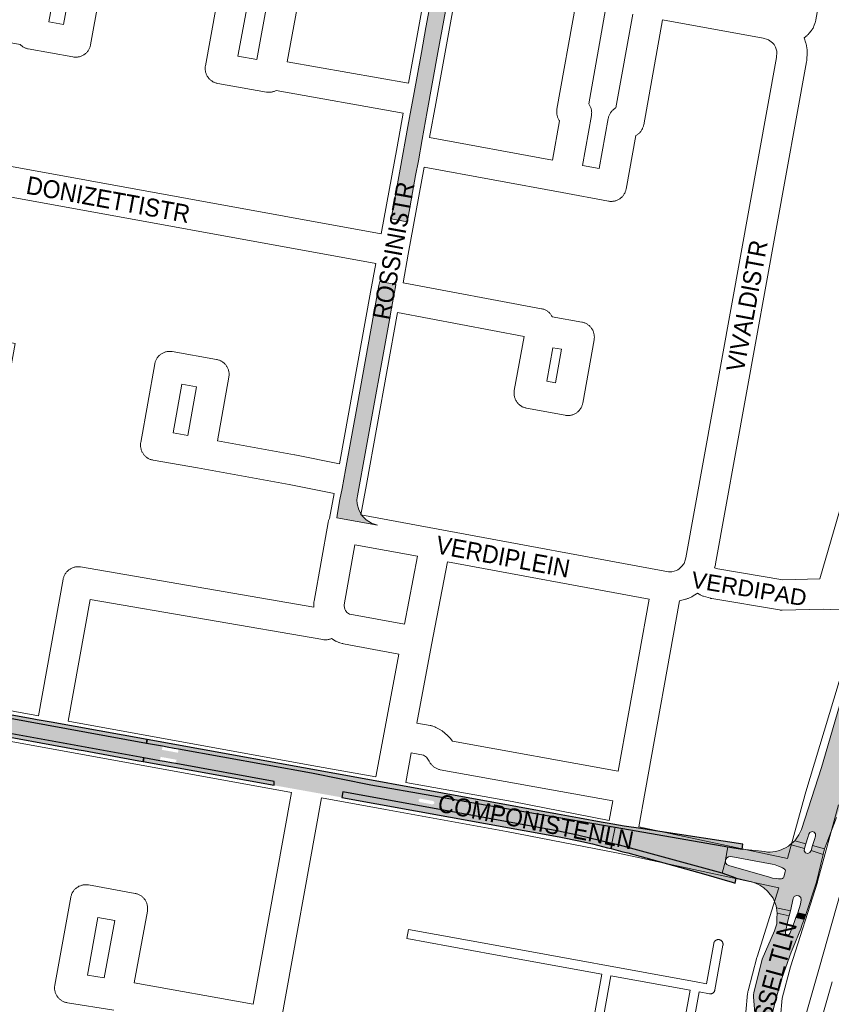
# Paper-space layout 'Layout1' of a CAD drawing. Header units: metres. Extents: x 123097 to 144122, y 392739 to 407589.
# Tile 377 of 510: x 133437 to 133786, y 400091 to 400514. Entities that reach past the tile are written whole.
import ezdxf
from ezdxf.enums import TextEntityAlignment as Align

# ---------------------------------------------------------------- set-up
doc = ezdxf.new("R2010")
doc.units = ezdxf.units.M
doc.header["$MEASUREMENT"] = 0
for name, color, linetype, lineweight in [('gs-anno-wegen algemeen tekst', 7, 'Continuous', 0), ('gs-knt-aanvullende hoofdweg', 7, 'Continuous', 0), ('gs-knt-fietspaden', 7, 'Continuous', 0), ('gs-knt-paden', 7, 'Continuous', 0), ('gs-knt-wegen algemeen', 7, 'Continuous', 0), ('ir-ARC-asfalt-hoofdwegen-te inspecteren', 5, 'Continuous', 0), ('ir-ARC-fietspaden naastliggend- te inspecteren', 1, 'Continuous', 0)]:
    doc.layers.add(name, color=color, linetype=linetype, lineweight=lineweight)
doc.styles.add('Style-Arial', font='arial.ttf')

psp = doc.layouts.get("Layout1")

# ---------------------------------------------------------------- hatches: boundary and pattern name
at = {"layer": 'ir-ARC-asfalt-hoofdwegen-te inspecteren', "linetype": 'Continuous', "lineweight": 13}
for points in [[(133612.161, 400474.706), (133616.75, 400500), (133621.097, 400524.051), (133622.826, 400533.545), (133624.107, 400540.58), (133625.227, 400546.734), (133625.674, 400549.187), (133627.131, 400557.189), (133627.672, 400560.162), (133629.126, 400568.146), (133629.154, 400568.402), (133629.232, 400570.974), (133621.386, 400572.275), (133621.904, 400569.686), (133621.798, 400567.047), (133613.94, 400523.8), (133611.604, 400510.744), (133609.646, 400500), (133606.229, 400481.263), (133605.272, 400476.003), (133603.861, 400468.183), (133600.567, 400449.923), (133596.636, 400428.583), (133603.549, 400427.267), (133603.932, 400429.363), (133607.182, 400447.171), (133608.342, 400453.545), (133609.996, 400462.655)], [(133582.138, 400309.592), (133585.744, 400329.353), (133595.892, 400385.186), (133596.843, 400390.28), (133598.543, 400399.403), (133598.73, 400400.404), (133591.753, 400401.669), (133591.416, 400399.945), (133582.196, 400349.04), (133577.066, 400320.851), (133575.607, 400312.845), (133574.685, 400307.998), (133573.628, 400302.221), (133573.256, 400300.186), (133590.833, 400297.012), (133588.242, 400297.836), (133585.939, 400299.279), (133584.067, 400301.25), (133582.745, 400303.625), (133582.056, 400306.255), (133581.968, 400307.927)], [(133795.143, 400227.476), (133791.809, 400228.384), (133791.22, 400226.39), (133781.59, 400193.02), (133772.9, 400166.35), (133771.82, 400164.06), (133770.1, 400161.56), (133774.823, 400160.236), (133775.652, 400162.906), (133776.078, 400164.345), (133776.605, 400165.116), (133777.485, 400165.43), (133778.381, 400165.166), (133778.951, 400164.427), (133778.978, 400163.493), (133778.534, 400162.06), (133777.728, 400159.438), (133782.873, 400158.024), (133783.826, 400160.579), (133787.987, 400171.545), (133788.935, 400174.384), (133789.058, 400174.79), (133799.419, 400208.981), (133802.803, 400220.147), (133803.741, 400222.697), (133804.242, 400223.793), (133804.862, 400224.827), (133797.975, 400226.704), (133797.37, 400224.676), (133797.067, 400223.513), (133796.539, 400222.753), (133795.662, 400222.455), (133794.781, 400222.736), (133794.238, 400223.486), (133794.246, 400224.411), (133794.581, 400225.532)], [(133738.853, 400147.578), (133740.234, 400152.969), (133740.317, 400153.356), (133741.344, 400158.982), (133692.842, 400167.36), (133691.534, 400160.374), (133694.752, 400159.64), (133708.959, 400155.809)], [(133767.664, 400129.252), (133768.17, 400131.39), (133763.549, 400132.404), (133762.212, 400132.698), (133762.55, 400130.46)], [(133773.302, 400125.596), (133774.03, 400127.748), (133770.589, 400128.561), (133769.76, 400126.47), (133767.95, 400121.71), (133767.446, 400121.139), (133766.687, 400121.083), (133766.104, 400121.573), (133766.029, 400122.33), (133767.15, 400127.08), (133767.664, 400129.252), (133762.55, 400130.46), (133762.417, 400128.073), (133762.29, 400125.79), (133761.36, 400122.8), (133756.01, 400110.65), (133752.487, 400096.277), (133752.3, 400095.43), (133752.32, 400094.45), (133752.96, 400087.51), (133745.81, 400059.56), (133737.88, 400030.06), (133729.378, 400000), (133736.457, 399997.97), (133740.88, 400013.47), (133753.85, 400061.16), (133761.83, 400092.878), (133764.512, 400102.346), (133767.749, 400111.638), (133768.55, 400113.695), (133769.378, 400115.74), (133772.65, 400123.67)]]:
    psp.add_hatch(color=5, dxfattribs=at).paths.add_polyline_path(points, flags=0)
h = psp.add_hatch(color=5, dxfattribs=at)
h.paths.add_polyline_path([(133490.416, 400197.146), (133395.733, 400214.332), (133396.035, 400216.006), (133394.098, 400216.359), (133391.113, 400216.903), (133389.153, 400217.249), (133388.836, 400215.555), (133256.899, 400239.584), (133256.499, 400237.987), (133247.507, 400239.639), (133240.45, 400240.972), (133233.629, 400242.26), (133231.989, 400242.761), (133230.535, 400243.67), (133229.367, 400244.926), (133241.995, 400253.644), (133244.437, 400251.416), (133247.305, 400249.774), (133250.462, 400248.795), (133251.172, 400248.697), (133258.525, 400247.34), (133258.182, 400245.775), (133389.996, 400221.916), (133389.71, 400220.269), (133391.664, 400219.909), (133394.668, 400219.356), (133396.566, 400219.012), (133396.895, 400220.681), (133491.572, 400203.488)])
h.paths.add_polyline_path([(133247.256, 400243.755), (133246.281, 400244.026), (133243.314, 400244.521), (133242.303, 400244.682), (133241.808, 400244.983), (133241.672, 400245.546), (133241.975, 400246.04), (133242.539, 400246.174), (133243.508, 400245.993), (133246.497, 400245.455), (133247.47, 400245.284), (133248.051, 400244.804), (133247.947, 400244.057)], flags=16)
h = psp.add_hatch(color=5, dxfattribs=at)
h.paths.add_polyline_path([(133691.534, 400160.374), (133676.764, 400163.926), (133667.895, 400165.77), (133575.86, 400182.489), (133575.433, 400180.137), (133574.804, 400180.251), (133546.369, 400185.327), (133546.399, 400187.004), (133504.139, 400194.649), (133504.461, 400196.312), (133502.545, 400196.645), (133499.574, 400197.191), (133497.632, 400197.512), (133497.327, 400195.891), (133490.416, 400197.146), (133491.572, 400203.488), (133498.475, 400202.235), (133498.186, 400200.543), (133500.137, 400200.234), (133503.113, 400199.671), (133505.065, 400199.33), (133505.373, 400200.986), (133562.402, 400190.737), (133587.988, 400185.532), (133640.415, 400176.446), (133692.842, 400167.36)])
h.paths.add_polyline_path([(133614.42, 400177.123), (133613.423, 400177.322), (133610.056, 400177.952), (133609.083, 400178.118), (133608.593, 400178.426), (133608.464, 400178.99), (133608.773, 400179.48), (133609.338, 400179.607), (133610.316, 400179.38), (133613.663, 400178.786), (133614.637, 400178.632), (133615.217, 400178.157), (133615.11, 400177.415)], flags=16)
at = {"layer": 'ir-ARC-asfalt-hoofdwegen-te inspecteren', "linetype": 'Continuous', "lineweight": 13, "extrusion": (0, 0, -1)}
psp.add_hatch(color=5, dxfattribs=at).paths.add_polyline_path([(-133757.211, 400156.89), (-133747.417, 400157.933), (-133741.344, 400158.982), (-133740.317, 400153.356), (-133740.814, 400154.167), (-133741.63, 400154.655), (-133742.58, 400154.71), (-133760.301, 400151.46), (-133761.646, 400151.146), (-133763.077, 400150.666), (-133764.241, 400150.199), (-133764.861, 400149.891), (-133765.44, 400149.51), (-133765.717, 400149.276), (-133765.924, 400148.978), (-133766.012, 400148.624), (-133765.98, 400148.26), (-133765.339, 400145.94), (-133765.213, 400145.657), (-133765.003, 400145.428), (-133764.729, 400145.287), (-133764.429, 400145.22), (-133763.762, 400145.155), (-133763.092, 400145.173), (-133762.219, 400145.26), (-133760.44, 400145.51), (-133759.14, 400145.82), (-133741.668, 400150.83), (-133740.862, 400151.284), (-133740.347, 400152.051), (-133740.234, 400152.969), (-133738.853, 400147.578), (-133744.855, 400145.416), (-133751.576, 400143.923), (-133753.18, 400143.38), (-133755.093, 400142.506), (-133756.821, 400141.307), (-133758.309, 400139.821), (-133760.74, 400136.89), (-133762.07, 400133.64), (-133762.101, 400133.434), (-133762.212, 400132.698), (-133763.549, 400132.404), (-133768.17, 400131.39), (-133769.35, 400136.71), (-133769.869, 400137.62), (-133770.816, 400138.069), (-133771.849, 400137.895), (-133772.597, 400137.161), (-133772.79, 400136.132), (-133772.58, 400134.29), (-133771.41, 400130.63), (-133774.747, 400129.869), (-133779.43, 400143.71), (-133781.286, 400151.414), (-133782.323, 400155.695), (-133777.071, 400157.303), (-133776.585, 400156.426), (-133775.659, 400156.044), (-133774.696, 400156.322), (-133774.116, 400157.139), (-133774.172, 400158.14), (-133768.14, 400159.897), (-133767.462, 400159.322), (-133767.33, 400159.21), (-133766.09, 400158.52), (-133765.065, 400158.002), (-133764.185, 400157.644), (-133762.906, 400157.224), (-133761.786, 400156.971), (-133759.504, 400156.619), (-133758.341, 400156.615)], flags=0)
at = {"layer": 'ir-ARC-fietspaden naastliggend- te inspecteren', "linetype": 'Continuous', "lineweight": 30}
for points in [[(133491.839, 400204.95), (133450.543, 400212.42), (133444.52, 400213.505), (133442.5, 400213.879), (133411.465, 400219.53), (133400.918, 400221.49), (133369.168, 400227.197), (133342.651, 400232.005), (133336.609, 400233.1), (133333.573, 400233.651), (133312.717, 400237.398), (133311.511, 400237.661), (133310.803, 400237.755), (133287.087, 400242.068), (133258.525, 400247.34), (133258.182, 400245.775), (133389.996, 400221.916), (133391.986, 400221.581), (133394.933, 400221.064), (133396.895, 400220.681), (133491.572, 400203.488)], [(133299.061, 400229.898), (133299.085, 400229.988), (133321.314, 400226.006), (133321.301, 400225.792), (133324.662, 400225.582), (133325.449, 400225.43), (133335.043, 400223.72), (133341.193, 400222.602), (133346.172, 400221.697), (133358.593, 400219.445), (133362.523, 400218.725), (133373.971, 400216.652), (133404.988, 400211.031), (133418.407, 400208.605), (133420.373, 400208.25), (133462.428, 400200.63), (133464.437, 400200.264), (133488.193, 400195.909), (133490.126, 400195.557), (133490.416, 400197.146), (133395.733, 400214.332), (133393.808, 400214.664), (133390.784, 400215.212), (133388.836, 400215.555), (133256.899, 400239.584), (133256.499, 400237.987), (133297.504, 400230.459)], [(133502.279, 400195.032), (133499.257, 400195.552), (133497.327, 400195.891), (133490.416, 400197.146), (133490.126, 400195.557), (133546.369, 400185.327), (133546.399, 400187.004), (133504.139, 400194.649)], [(133677.305, 400161.528), (133683.13, 400160.147), (133689.571, 400158.54), (133691.128, 400158.139), (133691.534, 400160.374), (133676.764, 400163.926), (133667.895, 400165.77), (133575.86, 400182.489), (133575.433, 400180.137), (133668.798, 400163.233), (133669.598, 400163.073)], [(133738.853, 400147.578), (133708.959, 400155.809), (133694.752, 400159.64), (133691.534, 400160.374), (133691.128, 400158.139), (133696.254, 400156.818), (133698.285, 400156.345), (133730.894, 400147.256), (133743.096, 400143.795), (133744.487, 400143.349), (133744.855, 400145.416)]]:
    psp.add_hatch(color=1, dxfattribs=at).paths.add_polyline_path(points, flags=0)
at = {"layer": 'ir-ARC-fietspaden naastliggend- te inspecteren', "linetype": 'Continuous', "lineweight": 30, "extrusion": (0, 0, -1)}
psp.add_hatch(color=1, dxfattribs=at).paths.add_polyline_path([(-133505.373, 400200.986), (-133562.402, 400190.737), (-133587.988, 400185.532), (-133640.415, 400176.446), (-133692.842, 400167.36), (-133741.344, 400158.982), (-133747.417, 400157.933), (-133747.736, 400160.008), (-133712.06, 400165.455), (-133703.959, 400166.733), (-133696.725, 400167.774), (-133689.532, 400169.063), (-133686.93, 400169.547), (-133677.638, 400171.275), (-133668.167, 400173.011), (-133650.959, 400176.102), (-133618.673, 400182.02), (-133610.149, 400183.528), (-133581.985, 400188.643), (-133491.839, 400204.95), (-133491.572, 400203.488), (-133498.475, 400202.235), (-133500.441, 400201.869), (-133503.419, 400201.345)], flags=0)

# ---------------------------------------------------------------- linework, layer by layer
at = {"layer": 'gs-knt-aanvullende hoofdweg', "color": 7, "linetype": 'Continuous', "flags": 128}
for points in [[(133766.98, 400153.837), (133774.347, 400180.946), (133774.406, 400181.154), (133789.16, 400229.87), (133789.676, 400231.576), (133792.665, 400241.444), (133797.279, 400256.861), (133797.298, 400256.924), (133799.027, 400262.523)], [(133788.813, 400176.903), (133779.87, 400143.996), (133779.783, 400143.7), (133768.271, 400107.318), (133764.718, 400093.895), (133763.973, 400085.922)], [(133714.092, 399961.21), (133728.532, 400010.938), (133739.956, 400052.419), (133749.074, 400087.913), (133749.822, 400095.913), (133749.857, 400096.221), (133749.872, 400096.324), (133749.905, 400096.529), (133749.932, 400096.664), (133749.945, 400096.732), (133749.953, 400096.772), (133749.966, 400096.833), (133750.039, 400097.135), (133753.797, 400111.335), (133753.897, 400111.679), (133763.275, 400141.316)]]:
    psp.add_lwpolyline(points, dxfattribs=at)
at = {"layer": 'gs-knt-fietspaden', "color": 7, "linetype": 'Continuous', "flags": 128}
for points in [[(133707.701, 399853.061), (133707.829, 399853.472), (133709.203, 399858.174), (133720.306, 399896.155), (133730.241, 399930.91), (133780.358, 400106.228), (133790.052, 400140.139), (133790.057, 400140.154), (133814.116, 400222.868), (133815.319, 400227.004)], [(133786.139, 400100.91), (133737.969, 399932.403)]]:
    psp.add_lwpolyline(points, dxfattribs=at)
at = {"layer": 'gs-knt-paden', "color": 7, "linetype": 'Continuous', "flags": 128}
psp.add_lwpolyline([(133672.634, 400024.152), (133687.121, 400104.237), (133640.587, 400112.707), (133603.338, 400119.488, -0.371566), (133603.331, 400119.498), (133604.048, 400123.435, -0.371562), (133604.058, 400123.443), (133641.302, 400116.663), (133641.306, 400116.663), (133641.31, 400116.661)], format="xyb", dxfattribs=at)
for points in [[(133641.31, 400116.661), (133727.765, 400100.925), (133732.148, 400100.135), (133735.265, 400117.439), (133735.279, 400117.509), (133735.285, 400117.535), (133735.302, 400117.603), (133735.309, 400117.631), (133735.329, 400117.696), (133735.338, 400117.725), (133735.361, 400117.788), (133735.372, 400117.818), (133735.397, 400117.878), (133735.411, 400117.909), (133735.438, 400117.967), (133735.453, 400117.998), (133735.482, 400118.053), (133735.495, 400118.075), (133735.531, 400118.137), (133735.546, 400118.16), (133735.584, 400118.218), (133735.601, 400118.242), (133735.641, 400118.297), (133735.66, 400118.321), (133735.702, 400118.373), (133735.737, 400118.414), (133735.766, 400118.446), (133735.833, 400118.516), (133735.873, 400118.553), (133735.904, 400118.582), (133735.934, 400118.608), (133735.978, 400118.645), (133736.055, 400118.704), (133736.101, 400118.736), (133736.135, 400118.76), (133736.174, 400118.784), (133736.217, 400118.812), (133736.259, 400118.835), (133736.263, 400118.838), (133736.302, 400118.859), (133736.347, 400118.882), (133736.389, 400118.902), (133736.437, 400118.924), (133736.478, 400118.942), (133736.533, 400118.963), (133736.568, 400118.976), (133736.624, 400118.995), (133736.661, 400119.007), (133736.754, 400119.033), (133736.849, 400119.054), (133736.945, 400119.071), (133737.041, 400119.083), (133737.138, 400119.09), (133737.235, 400119.093), (133737.332, 400119.091), (133737.429, 400119.084), (133737.525, 400119.073), (133737.621, 400119.057), (133737.716, 400119.037), (133737.81, 400119.011), (133737.903, 400118.982), (133737.994, 400118.948), (133738.083, 400118.909), (133738.17, 400118.866), (133738.255, 400118.82), (133738.338, 400118.769), (133738.418, 400118.714), (133738.495, 400118.655), (133738.57, 400118.593), (133738.641, 400118.527), (133738.709, 400118.458), (133738.774, 400118.385), (133738.835, 400118.31), (133738.893, 400118.231), (133738.946, 400118.15), (133738.996, 400118.067), (133739.041, 400117.981), (133739.083, 400117.893), (133739.12, 400117.803), (133739.152, 400117.712), (133739.18, 400117.619), (133739.183, 400117.606), (133739.184, 400117.603), (133739.204, 400117.525), (133739.209, 400117.5), (133739.223, 400117.429), (133739.225, 400117.413), (133739.237, 400117.333), (133739.239, 400117.316), (133739.247, 400117.237), (133739.248, 400117.217), (133739.252, 400117.14), (133739.253, 400117.119), (133739.253, 400117.043), (133739.252, 400117.02), (133739.248, 400116.945), (133739.246, 400116.922), (133739.239, 400116.849), (133739.236, 400116.824), (133739.226, 400116.752), (133739.221, 400116.726), (133735.748, 400097.445), (133735.728, 400097.348), (133735.704, 400097.253), (133735.674, 400097.158), (133735.641, 400097.066), (133735.602, 400096.975), (133735.56, 400096.886), (133735.512, 400096.799), (133735.461, 400096.715), (133735.406, 400096.633), (133735.347, 400096.554), (133735.284, 400096.478), (133735.217, 400096.406), (133735.147, 400096.336), (133735.073, 400096.271), (133734.997, 400096.209), (133734.917, 400096.15), (133734.834, 400096.096), (133734.75, 400096.046), (133734.662, 400096), (133734.573, 400095.958), (133734.481, 400095.921), (133734.388, 400095.888), (133734.294, 400095.86), (133734.198, 400095.837), (133734.101, 400095.818), (133734.003, 400095.805), (133733.905, 400095.796), (133733.806, 400095.791), (133733.708, 400095.792), (133733.609, 400095.797), (133733.511, 400095.808), (133733.414, 400095.823), (133729.023, 400096.614), (133714.323, 400016.33)], [(133689.19, 400023.095), (133710.733, 400019.041), (133725.067, 400097.33), (133691.076, 400103.517), (133676.945, 400025.4), (133689.181, 400023.097), (133689.185, 400023.096), (133689.19, 400023.095)]]:
    psp.add_lwpolyline(points, dxfattribs=at)
at = {"layer": 'gs-knt-wegen algemeen', "color": 7, "linetype": 'Continuous', "flags": 128}
for points in [[(133474.426, 400541.104), (133467.546, 400503.327), (133467.481, 400503.015), (133467.401, 400502.705), (133467.305, 400502.4), (133467.195, 400502.101), (133467.07, 400501.806), (133466.931, 400501.519), (133466.778, 400501.238), (133466.612, 400500.965), (133466.432, 400500.701), (133466.24, 400500.446), (133466.035, 400500.201), (133465.818, 400499.966), (133465.59, 400499.742), (133465.352, 400499.529), (133465.103, 400499.329), (133464.845, 400499.14), (133464.578, 400498.965), (133464.303, 400498.803), (133464.02, 400498.655), (133463.729, 400498.521), (133463.433, 400498.401), (133463.132, 400498.296), (133462.825, 400498.206), (133462.515, 400498.131), (133462.201, 400498.071), (133461.884, 400498.027), (133461.566, 400497.998), (133461.247, 400497.985), (133460.927, 400497.988), (133460.608, 400498.006), (133460.29, 400498.04), (133459.975, 400498.089), (133440.786, 400501.583), (133440.476, 400501.647), (133440.17, 400501.727), (133439.868, 400501.821), (133439.571, 400501.929), (133439.28, 400502.052), (133438.995, 400502.188), (133438.717, 400502.339), (133438.446, 400502.503), (133438.184, 400502.679), (133437.931, 400502.869), (133437.687, 400503.07), (133437.453, 400503.283), (133437.229, 400503.507), (133362.271, 400517.24)], [(133557.676, 400527.05), (133552.024, 400496.034), (133604.179, 400486.806), (133613.628, 400538.861)], [(133449.579, 400513.216), (133455.903, 400512.065), (133460.427, 400536.908), (133454.157, 400537.927), (133449.579, 400513.216)], [(133592.379, 400422.138), (133599.21, 400459.474), (133601.851, 400473.995), (133547.203, 400483.665), (133547.007, 400483.566), (133546.725, 400483.44), (133546.436, 400483.327), (133546.142, 400483.228), (133545.844, 400483.144), (133545.542, 400483.073), (133545.238, 400483.017), (133544.93, 400482.976), (133544.622, 400482.949), (133544.312, 400482.937), (133544.002, 400482.939), (133543.693, 400482.957), (133543.385, 400482.989), (133543.078, 400483.036), (133522.133, 400486.744), (133521.828, 400486.805), (133521.527, 400486.881), (133521.229, 400486.972), (133520.936, 400487.076), (133520.649, 400487.194), (133520.367, 400487.326), (133520.092, 400487.471), (133519.824, 400487.63), (133519.564, 400487.8), (133519.313, 400487.983), (133519.07, 400488.178), (133518.838, 400488.384), (133518.615, 400488.601), (133518.403, 400488.829), (133518.202, 400489.066), (133518.014, 400489.31), (133518.012, 400489.313), (133518.01, 400489.316), (133517.835, 400489.568), (133517.67, 400489.832), (133517.517, 400490.103), (133517.378, 400490.381), (133517.253, 400490.665), (133517.14, 400490.955), (133517.043, 400491.25), (133516.959, 400491.55), (133516.889, 400491.853), (133516.834, 400492.159), (133516.794, 400492.468), (133516.769, 400492.778), (133516.758, 400493.088), (133516.763, 400493.399), (133516.782, 400493.71), (133516.816, 400494.019), (133516.864, 400494.326), (133523.978, 400533.197)], [(133625.278, 400530.143), (133615.832, 400478.102), (133613.182, 400463.533), (133666.003, 400453.819), (133669.049, 400470.6), (133669.044, 400470.606), (133668.867, 400470.86), (133668.702, 400471.123), (133668.55, 400471.393), (133668.41, 400471.67), (133668.285, 400471.953), (133668.172, 400472.242), (133668.074, 400472.536), (133667.99, 400472.834), (133667.92, 400473.136), (133667.864, 400473.441), (133667.823, 400473.748), (133667.797, 400474.057), (133667.786, 400474.367), (133667.789, 400474.676), (133667.807, 400474.986), (133667.839, 400475.294), (133667.887, 400475.6), (133675.985, 400520.876)], [(133735.643, 400278.678), (133736.99, 400278.3), (133764.985, 400273.558), (133780.887, 400273.975), (133800.046, 400340.048), (133826.408, 400482.81), (133817.321, 400521.097), (133817.267, 400521.171), (133816.874, 400521.536), (133815.885, 400521.873), (133781.733, 400528.239)], [(133781.733, 400528.239), (133779.156, 400513.999), (133779.101, 400513.729), (133779.035, 400513.461), (133778.957, 400513.196), (133778.869, 400512.935), (133778.292, 400511.347), (133778.177, 400511.053), (133778.047, 400510.764), (133777.905, 400510.483), (133777.748, 400510.209), (133777.578, 400509.942), (133777.396, 400509.684), (133777.202, 400509.436), (133776.128, 400508.13), (133775.948, 400507.921), (133775.759, 400507.719), (133775.562, 400507.525), (133775.357, 400507.34), (133774.114, 400506.265)], [(133543.699, 400522.98), (133535.615, 400524.454), (133530.85, 400498.423), (133538.963, 400496.987), (133543.699, 400522.98)], [(133688.793, 400518.535), (133681.536, 400477.963), (133681.556, 400477.937), (133681.733, 400477.682), (133681.898, 400477.419), (133682.05, 400477.149), (133682.189, 400476.871), (133682.315, 400476.587), (133682.426, 400476.298), (133682.524, 400476.003), (133682.608, 400475.704), (133682.678, 400475.402), (133682.733, 400475.096), (133682.773, 400474.788), (133682.799, 400474.479), (133682.81, 400474.169), (133682.806, 400473.858), (133682.787, 400473.549), (133682.754, 400473.24), (133682.705, 400472.933), (133678.808, 400451.464), (133685.981, 400450.145), (133689.949, 400471.688), (133690.014, 400472), (133690.094, 400472.308), (133690.19, 400472.612), (133690.3, 400472.911), (133690.425, 400473.204), (133690.564, 400473.49), (133690.717, 400473.77), (133690.883, 400474.042), (133691.062, 400474.305), (133691.254, 400474.559), (133691.458, 400474.803), (133691.674, 400475.037), (133691.901, 400475.261), (133692.139, 400475.473), (133692.387, 400475.673), (133692.644, 400475.861), (133692.91, 400476.035), (133693.184, 400476.197), (133693.235, 400476.223), (133700.423, 400516.41)], [(133713.231, 400514.07), (133705.157, 400468.934), (133705.095, 400468.63), (133705.019, 400468.33), (133704.929, 400468.033), (133704.825, 400467.742), (133704.706, 400467.455), (133704.575, 400467.175), (133704.43, 400466.901), (133704.272, 400466.634), (133704.102, 400466.375), (133703.92, 400466.125), (133703.726, 400465.883), (133703.52, 400465.651), (133703.304, 400465.429), (133703.078, 400465.218), (133702.841, 400465.017), (133702.596, 400464.828), (133702.342, 400464.651), (133702.079, 400464.486), (133701.836, 400464.349), (133697.606, 400441.386), (133697.541, 400441.073), (133697.46, 400440.764), (133697.364, 400440.459), (133697.253, 400440.16), (133697.128, 400439.866), (133696.988, 400439.578), (133696.835, 400439.298), (133696.668, 400439.026), (133696.488, 400438.762), (133696.295, 400438.507), (133696.09, 400438.263), (133695.873, 400438.028), (133695.644, 400437.804), (133695.406, 400437.592), (133695.157, 400437.392), (133694.898, 400437.205), (133694.631, 400437.03), (133694.355, 400436.868), (133694.072, 400436.721), (133693.781, 400436.587), (133693.485, 400436.468), (133693.183, 400436.363), (133692.877, 400436.274), (133692.566, 400436.199), (133692.252, 400436.14), (133691.935, 400436.096), (133691.617, 400436.068), (133691.298, 400436.056), (133690.979, 400436.059), (133690.66, 400436.078), (133690.342, 400436.112), (133690.027, 400436.162), (133670.065, 400439.833), (133610.845, 400450.725), (133604.016, 400413.401), (133601.787, 400401.132), (133661.275, 400389.968), (133661.587, 400389.902), (133661.895, 400389.82), (133662.199, 400389.723), (133662.498, 400389.612), (133662.791, 400389.486), (133663.078, 400389.346), (133663.357, 400389.192), (133663.629, 400389.024), (133663.891, 400388.843), (133664.145, 400388.65), (133664.389, 400388.444), (133664.623, 400388.227), (133664.846, 400387.999), (133665.057, 400387.76), (133665.256, 400387.51), (133665.443, 400387.252), (133665.617, 400386.984), (133665.777, 400386.709), (133665.882, 400386.508), (133678.601, 400384.218), (133678.914, 400384.154), (133679.224, 400384.074), (133679.529, 400383.98), (133679.829, 400383.87), (133680.123, 400383.746), (133680.411, 400383.608), (133680.692, 400383.455), (133680.965, 400383.289), (133681.229, 400383.11), (133681.485, 400382.918), (133681.73, 400382.714), (133681.966, 400382.498), (133682.19, 400382.271), (133682.403, 400382.033), (133682.605, 400381.785), (133682.793, 400381.527), (133682.969, 400381.26), (133683.132, 400380.985), (133683.281, 400380.703), (133683.415, 400380.413), (133683.536, 400380.117), (133683.642, 400379.816), (133683.733, 400379.51), (133683.808, 400379.199), (133683.869, 400378.885), (133683.914, 400378.569), (133683.943, 400378.251), (133683.957, 400377.932), (133683.955, 400377.612), (133683.937, 400377.294), (133683.904, 400376.976), (133683.855, 400376.66), (133678.969, 400349.458), (133678.907, 400349.153), (133678.83, 400348.852), (133678.739, 400348.554), (133678.634, 400348.262), (133678.515, 400347.974), (133678.382, 400347.693), (133678.236, 400347.418), (133678.077, 400347.151), (133677.906, 400346.891), (133677.722, 400346.64), (133677.527, 400346.398), (133677.32, 400346.166), (133677.102, 400345.943), (133676.874, 400345.732), (133676.636, 400345.531), (133676.389, 400345.343), (133676.133, 400345.166), (133675.869, 400345.001), (133675.597, 400344.85), (133675.318, 400344.711), (133675.033, 400344.586), (133674.743, 400344.475), (133674.447, 400344.378), (133674.147, 400344.295), (133673.844, 400344.226), (133673.538, 400344.173), (133673.229, 400344.133), (133672.919, 400344.109), (133672.608, 400344.099), (133672.297, 400344.104), (133671.986, 400344.125), (133671.677, 400344.159), (133671.37, 400344.209), (133654.789, 400347.297), (133654.477, 400347.363), (133654.168, 400347.444), (133653.864, 400347.541), (133653.565, 400347.652), (133653.272, 400347.778), (133652.985, 400347.917), (133652.706, 400348.071), (133652.434, 400348.238), (133652.171, 400348.419), (133651.917, 400348.612), (133651.672, 400348.817), (133651.438, 400349.034), (133651.215, 400349.262), (133651.004, 400349.501), (133650.804, 400349.75), (133650.617, 400350.008), (133650.443, 400350.275), (133650.282, 400350.551), (133650.134, 400350.834), (133650.001, 400351.124), (133649.882, 400351.42), (133649.778, 400351.721), (133649.689, 400352.028), (133649.614, 400352.338), (133649.556, 400352.651), (133649.512, 400352.967), (133649.484, 400353.285), (133649.472, 400353.604), (133649.475, 400353.923), (133649.494, 400354.242), (133649.528, 400354.559), (133649.578, 400354.874), (133653.85, 400378.114), (133599.46, 400388.322), (133586.062, 400314.572), (133583.675, 400301.43)], [(133761.144, 400503.402), (133760.741, 400503.84), (133760.45, 400504.157), (133758.808, 400505.389), (133758.382, 400505.599), (133756.487, 400506.164), (133713.231, 400514.07)], [(133774.114, 400506.265), (133774.86, 400503.975), (133774.946, 400503.688), (133775.019, 400503.398), (133775.078, 400503.105), (133775.124, 400502.809), (133775.337, 400501.192), (133775.37, 400500.894), (133775.388, 400500.595), (133775.393, 400500.296), (133775.384, 400499.996), (133775.211, 400496.746), (133775.191, 400496.473), (133775.159, 400496.202), (133775.116, 400495.932), (133736.069, 400280.407), (133736.023, 400280.179), (133735.969, 400279.952), (133735.643, 400278.678)], [(133722.526, 400280.598), (133723.039, 400281.943), (133723.299, 400282.958), (133762.231, 400497.848), (133762.35, 400500.088), (133762.294, 400500.514), (133761.72, 400502.277), (133761.146, 400503.399)], [(133761.146, 400503.399), (133761.144, 400503.402)], [(133761.146, 400503.399), (133761.144, 400503.402)], [(133425.538, 400452.509), (133592.379, 400422.138)], [(133570.171, 400299.936), (133572.109, 400310.604), (133552.831, 400314.454), (133513.401, 400321.595), (133494.365, 400324.966), (133494.061, 400325.027), (133493.761, 400325.103), (133493.464, 400325.193), (133493.172, 400325.296), (133492.886, 400325.414), (133492.605, 400325.545), (133492.331, 400325.69), (133492.064, 400325.847), (133491.805, 400326.017), (133491.554, 400326.198), (133491.312, 400326.392), (133491.079, 400326.597), (133490.857, 400326.813), (133490.645, 400327.039), (133490.444, 400327.275), (133490.255, 400327.52), (133490.077, 400327.774), (133489.912, 400328.036), (133489.759, 400328.306), (133489.62, 400328.582), (133489.494, 400328.865), (133489.381, 400329.154), (133489.282, 400329.448), (133489.197, 400329.746), (133489.127, 400330.047), (133489.071, 400330.352), (133489.03, 400330.659), (133489.003, 400330.968), (133488.991, 400331.277), (133488.993, 400331.587), (133489.011, 400331.897), (133489.043, 400332.205), (133489.09, 400332.511), (133495.068, 400366.27), (133495.131, 400366.583), (133495.21, 400366.893), (133495.304, 400367.198), (133495.412, 400367.499), (133495.536, 400367.794), (133495.673, 400368.082), (133495.825, 400368.363), (133495.99, 400368.637), (133496.168, 400368.902), (133496.36, 400369.158), (133496.563, 400369.404), (133496.779, 400369.64), (133497.005, 400369.865), (133497.243, 400370.079), (133497.49, 400370.281), (133497.748, 400370.47), (133498.014, 400370.647), (133498.289, 400370.81), (133498.571, 400370.96), (133498.86, 400371.096), (133499.156, 400371.217), (133499.457, 400371.323), (133499.763, 400371.415), (133500.073, 400371.492), (133500.387, 400371.553), (133500.703, 400371.599), (133501.021, 400371.629), (133501.341, 400371.643), (133501.66, 400371.642), (133501.979, 400371.626), (133502.297, 400371.593), (133502.613, 400371.545), (133521.666, 400368.172), (133521.97, 400368.111), (133522.27, 400368.035), (133522.567, 400367.945), (133522.859, 400367.842), (133523.145, 400367.724), (133523.426, 400367.593), (133523.7, 400367.449), (133523.967, 400367.291), (133524.226, 400367.121), (133524.477, 400366.94), (133524.719, 400366.746), (133524.952, 400366.541), (133525.174, 400366.325), (133525.386, 400366.099), (133525.587, 400365.863), (133525.776, 400365.618), (133525.954, 400365.364), (133526.119, 400365.102), (133526.272, 400364.832), (133526.411, 400364.555), (133526.538, 400364.272), (133526.65, 400363.984), (133526.749, 400363.69), (133526.834, 400363.392), (133526.904, 400363.09), (133526.96, 400362.785), (133527.001, 400362.478), (133527.028, 400362.17), (133527.04, 400361.86), (133527.038, 400361.55), (133527.02, 400361.241), (133526.988, 400360.932), (133526.941, 400360.626), (133522.091, 400333.253), (133555.209, 400327.255), (133555.324, 400327.233), (133574.436, 400323.416), (133587.82, 400397.092), (133590.044, 400409.33)], [(133663.558, 400358.908), (133667.313, 400358.209), (133669.89, 400372.557), (133666.189, 400373.223), (133663.558, 400358.908)], [(133512.985, 400356.487), (133506.753, 400357.59), (133503.045, 400336.651), (133509.275, 400335.548), (133512.985, 400356.487)], [(133445.114, 400215.227), (133455.752, 400273.829), (133455.816, 400274.14), (133455.895, 400274.448), (133455.99, 400274.751), (133456.099, 400275.049), (133456.223, 400275.342), (133456.36, 400275.629), (133456.512, 400275.908), (133456.677, 400276.18), (133456.855, 400276.443), (133457.045, 400276.697), (133457.248, 400276.942), (133457.462, 400277.176), (133457.688, 400277.4), (133457.925, 400277.612), (133458.171, 400277.813), (133458.427, 400278.001), (133458.692, 400278.177), (133458.965, 400278.339), (133459.245, 400278.489), (133459.533, 400278.624), (133459.827, 400278.745), (133460.126, 400278.851), (133460.43, 400278.943), (133460.739, 400279.02), (133461.05, 400279.081), (133461.365, 400279.128), (133461.681, 400279.159), (133461.999, 400279.174), (133462.316, 400279.174), (133462.634, 400279.158), (133462.95, 400279.128), (133463.264, 400279.081), (133563.505, 400261.778), (133563.445, 400262.997), (133563.437, 400263.292), (133563.443, 400263.586), (133563.461, 400263.88), (133563.494, 400264.174), (133563.539, 400264.465), (133569.572, 400298.149), (133569.635, 400298.457), (133569.713, 400298.762), (133569.805, 400299.063), (133569.912, 400299.358), (133570.033, 400299.649), (133570.168, 400299.934), (133570.171, 400299.936)], [(133583.675, 400301.43), (133616.817, 400295.28), (133715.758, 400277.041), (133716.535, 400277.011), (133717.182, 400277.064), (133719.197, 400277.612), (133719.782, 400277.893), (133720.328, 400278.243), (133721.839, 400279.658), (133722.165, 400280.104), (133722.524, 400280.595)], [(133576.51, 400262.395), (133576.826, 400260.927), (133576.988, 400260.463), (133577.458, 400259.765), (133577.52, 400259.715), (133578.79, 400258.876), (133578.858, 400258.857), (133602.431, 400254.508), (133608.009, 400283.673), (133581.101, 400288.666), (133576.486, 400262.898), (133576.509, 400262.402), (133576.51, 400262.399), (133576.51, 400262.395)], [(133620.812, 400281.305), (133614.007, 400245.723), (133607.701, 400212.037), (133613.472, 400211.012), (133613.735, 400210.959), (133613.996, 400210.896), (133614.254, 400210.822), (133614.509, 400210.737), (133615.251, 400210.474), (133615.46, 400210.396), (133615.666, 400210.31), (133615.87, 400210.217), (133617.244, 400209.493), (133618.552, 400208.656), (133619.787, 400207.714), (133620.939, 400206.673), (133622, 400205.539), (133622.962, 400204.325), (133694.141, 400191.429), (133707.478, 400265.328), (133620.812, 400281.305)], [(133722.524, 400280.595), (133722.526, 400280.598)], [(133722.524, 400280.595), (133722.526, 400280.598)], [(133728.244, 400267.874), (133728.101, 400267.768), (133727.854, 400267.601), (133726.471, 400266.715), (133726.245, 400266.577), (133726.014, 400266.448), (133725.778, 400266.329), (133724.298, 400265.618), (133724.028, 400265.496), (133723.752, 400265.386), (133723.471, 400265.288), (133723.187, 400265.204), (133720.558, 400264.49), (133705.797, 400182.706), (133703.065, 400167.571)], [(133785.477, 400260.856), (133782.28, 400260.986), (133764.692, 400260.526), (133764.377, 400260.526), (133764.061, 400260.54), (133763.747, 400260.57), (133763.435, 400260.615), (133734.478, 400265.52), (133734.253, 400265.563), (133734.03, 400265.612), (133733.809, 400265.67), (133730.881, 400266.49), (133730.593, 400266.578), (133730.309, 400266.679), (133730.03, 400266.794), (133729.757, 400266.921), (133729.49, 400267.06), (133729.23, 400267.212), (133728.977, 400267.375), (133728.244, 400267.874)], [(133590.128, 400188.914), (133593.695, 400207.976), (133600.01, 400241.715), (133576.219, 400246.104), (133575.943, 400246.161), (133575.67, 400246.23), (133574.658, 400246.509), (133574.399, 400246.586), (133574.143, 400246.674), (133573.892, 400246.773), (133573.644, 400246.881), (133573.005, 400247.179), (133572.787, 400247.285), (133572.573, 400247.399), (133572.364, 400247.521), (133572.159, 400247.651), (133571.097, 400248.353), (133571.034, 400248.324), (133570.745, 400248.209), (133570.45, 400248.108), (133570.151, 400248.021), (133569.849, 400247.948), (133569.543, 400247.89), (133569.235, 400247.847), (133568.925, 400247.818), (133568.614, 400247.804), (133568.302, 400247.805), (133567.991, 400247.821), (133567.682, 400247.852), (133567.374, 400247.898), (133467.41, 400265.153), (133457.924, 400212.897)], [(133785.484, 400260.856), (133785.48, 400260.855), (133785.477, 400260.856)], [(133785.484, 400260.856), (133785.48, 400260.855), (133785.477, 400260.856)], [(133789.523, 400260.69), (133785.484, 400260.856)], [(133553.892, 400182.21), (133449.191, 400201.252), (133337.763, 400221.517), (133315.435, 400225.578)], [(133457.924, 400212.897), (133562.615, 400193.857), (133590.128, 400188.914)], [(133690.307, 400170.188), (133691.828, 400178.616), (133617.739, 400192.039), (133617.434, 400192.102), (133617.131, 400192.18), (133616.833, 400192.272), (133616.54, 400192.378), (133616.252, 400192.498), (133615.97, 400192.632), (133615.694, 400192.779), (133615.427, 400192.939), (133615.167, 400193.112), (133614.915, 400193.297), (133614.673, 400193.494), (133614.441, 400193.702), (133614.219, 400193.921), (133614.007, 400194.151), (133613.807, 400194.39), (133613.619, 400194.639), (133613.442, 400194.896), (133613.278, 400195.162), (133613.128, 400195.435), (133612.99, 400195.715), (133612.754, 400196.171), (133612.478, 400196.603), (133612.165, 400197.008), (133611.816, 400197.383), (133611.434, 400197.726), (133611.023, 400198.032), (133610.588, 400198.3), (133605.306, 400199.239), (133602.942, 400186.605)], [(133602.942, 400186.605), (133648.595, 400178.356), (133648.688, 400178.339), (133690.307, 400170.188)], [(133477.585, 400088.847), (133457.568, 400091.952), (133457.258, 400092.008), (133456.951, 400092.079), (133456.648, 400092.164), (133456.349, 400092.264), (133456.056, 400092.378), (133455.768, 400092.507), (133455.487, 400092.649), (133455.213, 400092.805), (133454.947, 400092.973), (133454.69, 400093.155), (133454.441, 400093.348), (133454.202, 400093.554), (133453.974, 400093.771), (133453.756, 400093.998), (133453.55, 400094.236), (133453.355, 400094.483), (133453.172, 400094.74), (133453.002, 400095.005), (133452.845, 400095.278), (133452.701, 400095.559), (133452.572, 400095.846), (133452.456, 400096.139), (133452.354, 400096.437), (133452.267, 400096.74), (133452.195, 400097.046), (133452.138, 400097.356), (133452.096, 400097.668), (133452.069, 400097.982), (133452.057, 400098.297), (133452.06, 400098.612), (133452.079, 400098.926), (133452.112, 400099.239), (133452.161, 400099.55), (133459.028, 400137.291), (133459.093, 400137.603), (133459.173, 400137.912), (133459.268, 400138.216), (133459.378, 400138.516), (133459.502, 400138.809), (133459.641, 400139.097), (133459.793, 400139.377), (133459.959, 400139.649), (133460.139, 400139.913), (133460.331, 400140.168), (133460.535, 400140.413), (133460.751, 400140.648), (133460.978, 400140.872), (133461.216, 400141.085), (133461.464, 400141.285), (133461.722, 400141.473), (133461.988, 400141.649), (133462.263, 400141.811), (133462.545, 400141.959), (133462.834, 400142.094), (133463.13, 400142.214), (133463.431, 400142.32), (133463.737, 400142.41), (133464.047, 400142.486), (133464.36, 400142.546), (133464.676, 400142.591), (133464.994, 400142.62), (133465.312, 400142.634), (133465.631, 400142.632), (133465.95, 400142.614), (133466.267, 400142.581), (133466.582, 400142.533), (133486.667, 400138.93), (133486.971, 400138.868), (133487.272, 400138.791), (133487.569, 400138.7), (133487.862, 400138.595), (133488.149, 400138.476), (133488.43, 400138.344), (133488.705, 400138.198), (133488.972, 400138.04), (133489.231, 400137.869), (133489.482, 400137.685), (133489.724, 400137.49), (133489.956, 400137.284), (133490.178, 400137.066), (133490.39, 400136.839), (133490.59, 400136.602), (133490.779, 400136.355), (133490.956, 400136.099), (133491.121, 400135.836), (133491.272, 400135.564), (133491.411, 400135.286), (133491.536, 400135.002), (133491.648, 400134.712), (133491.745, 400134.417), (133491.828, 400134.117), (133491.897, 400133.814), (133491.952, 400133.509), (133491.992, 400133.2), (133492.017, 400132.891), (133492.027, 400132.58), (133492.022, 400132.269), (133492.003, 400131.959), (133491.968, 400131.65), (133491.919, 400131.344), (133486.246, 400100.519), (133537.433, 400091.32), (133553.892, 400182.21)], [(133566.704, 400179.894), (133549.086, 400082.603), (133549.084, 400082.591), (133537.605, 400019.883)], [(133763.275, 400141.316), (133694.23, 400156.152), (133646.233, 400165.552), (133594.184, 400174.957), (133566.704, 400179.894)], [(133703.065, 400167.571), (133766.98, 400153.837)], [(133477.931, 400127.269), (133470.675, 400128.571), (133466.167, 400103.794), (133473.403, 400102.671), (133477.931, 400127.269)]]:
    psp.add_lwpolyline(points, dxfattribs=at)
for points in [[(133590.044, 400409.33), (133429.612, 400438.533), (133419.099, 400380.721), (133419.059, 400380.518), (133418.535, 400378.084), (133435.195, 400375.055, -0.3715783), (133435.203, 400375.044), (133432.877, 400362.252, -0.3715783), (133432.866, 400362.245), (133409.593, 400366.476), (133386.921, 400370.599), (133385.411, 400362.295), (133385.367, 400362.075), (133384.387, 400357.574), (133371.972, 400289.306)], [(133428.749, 400279.734), (133426.46, 400266.936, -0.3717645), (133426.449, 400266.929), (133417.156, 400268.591), (133397.588, 400271.501), (133397.4, 400271.532), (133363.253, 400277.639), (133354.707, 400279.167), (133346.479, 400233.165), (133445.114, 400215.227)]]:
    psp.add_lwpolyline(points, format="xyb", dxfattribs=at)
at = {"layer": 'ir-ARC-asfalt-hoofdwegen-te inspecteren', "color": 5, "linetype": 'Continuous', "lineweight": 13, "flags": 128}
for points in [[(133613.94, 400523.8), (133611.604, 400510.744), (133609.646, 400500), (133606.229, 400481.263), (133605.272, 400476.003), (133603.861, 400468.183), (133600.567, 400449.923), (133596.636, 400428.583), (133603.549, 400427.267), (133603.932, 400429.363), (133607.182, 400447.171), (133608.342, 400453.545), (133609.996, 400462.655), (133612.161, 400474.706), (133616.75, 400500), (133621.097, 400524.051)], [(133791.22, 400226.39), (133781.59, 400193.02), (133772.9, 400166.35), (133771.82, 400164.06), (133770.1, 400161.56), (133774.823, 400160.236), (133775.652, 400162.906), (133776.078, 400164.345), (133776.605, 400165.116), (133777.485, 400165.43), (133778.381, 400165.166), (133778.951, 400164.427), (133778.978, 400163.493), (133778.534, 400162.06), (133777.728, 400159.438), (133782.873, 400158.024), (133783.826, 400160.579), (133787.987, 400171.545)], [(133753.85, 400061.16), (133761.83, 400092.878), (133764.512, 400102.346), (133767.749, 400111.638), (133768.55, 400113.695), (133769.378, 400115.74), (133772.65, 400123.67), (133773.302, 400125.596), (133774.03, 400127.748), (133770.589, 400128.561), (133769.76, 400126.47), (133767.95, 400121.71), (133767.446, 400121.139), (133766.687, 400121.083), (133766.104, 400121.573), (133766.029, 400122.33), (133767.15, 400127.08), (133767.664, 400129.252), (133762.55, 400130.46), (133762.417, 400128.073), (133762.29, 400125.79), (133761.36, 400122.8), (133756.01, 400110.65), (133752.487, 400096.277), (133752.3, 400095.43), (133752.32, 400094.45), (133752.96, 400087.51)]]:
    psp.add_lwpolyline(points, dxfattribs=at)
for points in [[(133582.138, 400309.592), (133585.744, 400329.353), (133595.892, 400385.186), (133596.843, 400390.28), (133598.543, 400399.403), (133598.73, 400400.404), (133591.753, 400401.669), (133591.416, 400399.945), (133582.196, 400349.04), (133577.066, 400320.851), (133575.607, 400312.845), (133574.685, 400307.998), (133573.628, 400302.221), (133573.256, 400300.186), (133590.833, 400297.012), (133588.242, 400297.836), (133585.939, 400299.279), (133584.067, 400301.25), (133582.745, 400303.625), (133582.056, 400306.255), (133581.968, 400307.927)], [(133738.853, 400147.578), (133740.234, 400152.969), (133740.317, 400153.356), (133741.344, 400158.982), (133692.842, 400167.36), (133691.534, 400160.374), (133694.752, 400159.64), (133708.959, 400155.809)], [(133757.211, 400156.89), (133747.417, 400157.933), (133741.344, 400158.982), (133740.317, 400153.356), (133740.814, 400154.167), (133741.63, 400154.655), (133742.58, 400154.71), (133760.301, 400151.46), (133761.646, 400151.146), (133763.077, 400150.666), (133764.241, 400150.199), (133764.861, 400149.891), (133765.44, 400149.51), (133765.717, 400149.276), (133765.924, 400148.978), (133766.012, 400148.624), (133765.98, 400148.26), (133765.339, 400145.94), (133765.213, 400145.657), (133765.003, 400145.428), (133764.729, 400145.287), (133764.429, 400145.22), (133763.762, 400145.155), (133763.092, 400145.173), (133762.219, 400145.26), (133760.44, 400145.51), (133759.14, 400145.82), (133741.668, 400150.83), (133740.862, 400151.284), (133740.347, 400152.051), (133740.234, 400152.969), (133738.853, 400147.578), (133744.855, 400145.416), (133751.576, 400143.923), (133753.18, 400143.38), (133755.093, 400142.506), (133756.821, 400141.307), (133758.309, 400139.821), (133760.74, 400136.89), (133762.07, 400133.64), (133762.101, 400133.434), (133762.212, 400132.698), (133763.549, 400132.404), (133768.17, 400131.39), (133769.35, 400136.71), (133769.869, 400137.62), (133770.816, 400138.069), (133771.849, 400137.895), (133772.597, 400137.161), (133772.79, 400136.132), (133772.58, 400134.29), (133771.41, 400130.63), (133774.747, 400129.869), (133779.43, 400143.71), (133781.286, 400151.414), (133782.323, 400155.695), (133777.071, 400157.303), (133776.585, 400156.426), (133775.659, 400156.044), (133774.696, 400156.322), (133774.116, 400157.139), (133774.172, 400158.14), (133768.14, 400159.897), (133767.462, 400159.322), (133767.33, 400159.21), (133766.09, 400158.52), (133765.065, 400158.002), (133764.185, 400157.644), (133762.906, 400157.224), (133761.786, 400156.971), (133759.504, 400156.619), (133758.341, 400156.615)], [(133774.172, 400158.14), (133774.823, 400160.236), (133770.1, 400161.56), (133768.14, 400159.897)], [(133777.728, 400159.438), (133777.071, 400157.303), (133782.323, 400155.695), (133782.873, 400158.024)], [(133767.664, 400129.252), (133768.17, 400131.39), (133763.549, 400132.404), (133762.212, 400132.698), (133762.55, 400130.46)], [(133770.589, 400128.561), (133774.03, 400127.748), (133774.747, 400129.869), (133771.41, 400130.63)]]:
    psp.add_lwpolyline(points, close=True, dxfattribs=at)
at = {"layer": 'ir-ARC-asfalt-hoofdwegen-te inspecteren', "color": 5, "linetype": 'Continuous', "lineweight": 13, "extrusion": (0, 0, -1)}
for points in [[(-133774.172, 400158.14), (-133774.823, 400160.236), (-133768.14, 400159.897), (-133770.1, 400161.56)], [(-133777.728, 400159.438), (-133777.071, 400157.303), (-133782.873, 400158.024), (-133782.323, 400155.695)], [(-133770.589, 400128.561), (-133774.03, 400127.748), (-133771.41, 400130.63), (-133774.747, 400129.869)]]:
    psp.add_solid(points, dxfattribs=at)
at = {"layer": 'ir-ARC-fietspaden naastliggend- te inspecteren', "color": 1, "linetype": 'Continuous', "lineweight": 30}
for points in [[(133491.839, 400204.95), (133450.543, 400212.42), (133444.52, 400213.505), (133442.5, 400213.879), (133411.465, 400219.53), (133400.918, 400221.49), (133369.168, 400227.197), (133342.651, 400232.005), (133336.609, 400233.1), (133333.573, 400233.651), (133312.717, 400237.398), (133311.511, 400237.661), (133310.803, 400237.755), (133287.087, 400242.068), (133258.525, 400247.34), (133258.182, 400245.775), (133389.996, 400221.916), (133391.986, 400221.581), (133394.933, 400221.064), (133396.895, 400220.681), (133491.572, 400203.488)], [(133505.373, 400200.986), (133562.402, 400190.737), (133587.988, 400185.532), (133640.415, 400176.446), (133692.842, 400167.36), (133741.344, 400158.982), (133747.417, 400157.933), (133747.736, 400160.008), (133712.06, 400165.455), (133703.959, 400166.733), (133696.725, 400167.774), (133689.532, 400169.063), (133686.93, 400169.547), (133677.638, 400171.275), (133668.167, 400173.011), (133650.959, 400176.102), (133618.673, 400182.02), (133610.149, 400183.528), (133581.985, 400188.643), (133491.839, 400204.95), (133491.572, 400203.488), (133498.475, 400202.235), (133500.441, 400201.869), (133503.419, 400201.345)], [(133502.279, 400195.032), (133499.257, 400195.552), (133497.327, 400195.891), (133490.416, 400197.146), (133490.126, 400195.557), (133546.369, 400185.327), (133546.399, 400187.004), (133504.139, 400194.649)], [(133677.305, 400161.528), (133683.13, 400160.147), (133689.571, 400158.54), (133691.128, 400158.139), (133691.534, 400160.374), (133676.764, 400163.926), (133667.895, 400165.77), (133575.86, 400182.489), (133575.433, 400180.137), (133668.798, 400163.233), (133669.598, 400163.073)], [(133738.853, 400147.578), (133708.959, 400155.809), (133694.752, 400159.64), (133691.534, 400160.374), (133691.128, 400158.139), (133696.254, 400156.818), (133698.285, 400156.345), (133730.894, 400147.256), (133743.096, 400143.795), (133744.487, 400143.349), (133744.855, 400145.416)]]:
    psp.add_lwpolyline(points, close=True, dxfattribs=at)
psp.add_lwpolyline([(133420.373, 400208.25), (133462.428, 400200.63), (133464.437, 400200.264), (133488.193, 400195.909), (133490.126, 400195.557), (133490.416, 400197.146), (133395.733, 400214.332)], dxfattribs=at)

# ---------------------------------------------------------------- texts
at = {"layer": 'gs-anno-wegen algemeen tekst', "color": 7, "style": 'Style-Arial', "width": 0.909091}
for s, rotation, p in [('DONIZETTISTR', 349.68342, (133475.111, 400436.866)), ('ROSSINISTR', 79.70372, (133597.673, 400414.902)), ('VIVALDISTR', 79.50622, (133749.523, 400391.207)), ('VERDIPLEIN', 349.52852, (133644.718, 400283.503)), ('COMPONISTENLN', 348.91836, (133658.803, 400169.724)), ('STOKHASSELTLN', 74.79701, (133756.4, 400086.263))]:
    psp.add_text(s, height=7.7, rotation=rotation, dxfattribs=at).set_placement(p, align=Align.MIDDLE_CENTER)
at = {"layer": 'gs-anno-wegen algemeen tekst', "color": 7, "style": 'Style-Arial'}
psp.add_text('VERDIPAD', height=7, rotation=350.62369, dxfattribs=at).set_placement((133750.424, 400269.705), align=Align.MIDDLE_CENTER)

doc.saveas('drawing.dxf')
